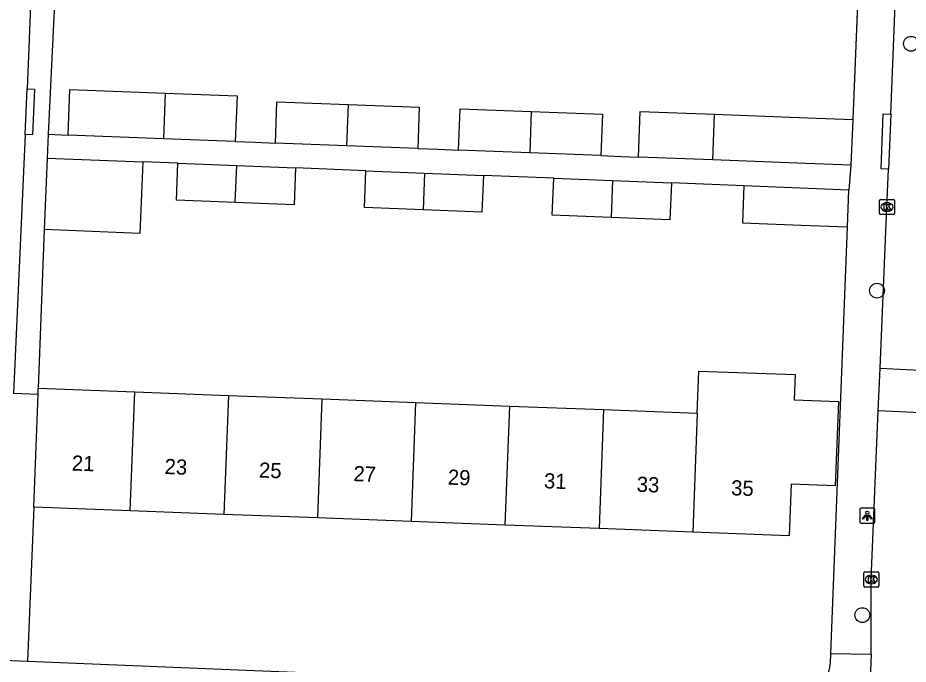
# Model space of a CAD drawing. Extents: x 161355 to 162026, y 386504 to 387459.
# Drawn here: x 161674.4 to 161733.1, y 386752.4 to 386795.1 of the extents above; entities that cross this region are included whole.
import ezdxf

# ---------------------------------------------------------------- set-up
doc = ezdxf.new("R2010")
doc.units = 0
for name, color, linetype in [('IMGEO_Boom', 7, 'Continuous'), ('IMGEO_Kolk', 7, 'Continuous'), ('IMGEO_Lichtpunt', 7, 'Continuous'), ('IMGEO_Muur', 7, 'Continuous'), ('IMGEO_Pand', 7, 'Continuous'), ('IMGEO_Pand_nummerreeks', 7, 'Continuous'), ('IMGEO_Rijbaan_lokaal_open', 7, 'Continuous'), ('IMGEO_Voetpad_open', 7, 'Continuous')]:
    doc.layers.add(name, color=color, linetype=linetype)

msp = doc.modelspace()

# ---------------------------------------------------------------- linework, layer by layer
at = {"layer": 'IMGEO_Boom'}
for centre in [(161733.331, 386793.347), (161731.083, 386777.069), (161730.116, 386755.674)]:
    msp.add_circle(centre, 0.489, dxfattribs=at)
at = {"layer": 'IMGEO_Kolk'}
for p, q in [((161731.248, 386782.155), (161731.248, 386783.007)), ((161731.323, 386783.081), (161732.175, 386783.081)), ((161731.736, 386782.861), (161731.761, 386782.861)), ((161732.249, 386783.007), (161732.249, 386782.155)), ((161731.759, 386782.301), (161731.734, 386782.301)), ((161732.175, 386782.081), (161731.323, 386782.081)), ((161730.213, 386757.599), (161730.213, 386758.451)), ((161730.288, 386758.525), (161731.14, 386758.525)), ((161730.701, 386758.305), (161730.726, 386758.305)), ((161731.214, 386758.451), (161731.214, 386757.599)), ((161730.724, 386757.745), (161730.699, 386757.745)), ((161731.14, 386757.525), (161730.288, 386757.525))]:
    msp.add_line(p, q, dxfattribs=at)
for points in [[(161731.248, 386782.155), (161731.248, 386783.007)], [(161731.323, 386783.081), (161732.175, 386783.081)], [(161732.249, 386783.007), (161732.249, 386782.155)], [(161731.569, 386782.781), (161731.692, 386782.781), (161731.692, 386782.63), (161731.822, 386782.781), (161731.986, 386782.781), (161731.84, 386782.63), (161731.993, 386782.381), (161731.841, 386782.381), (161731.756, 386782.545), (161731.692, 386782.478), (161731.692, 386782.381), (161731.569, 386782.381), (161731.569, 386782.781)], [(161732.175, 386782.081), (161731.323, 386782.081)], [(161730.213, 386757.599), (161730.213, 386758.451)], [(161730.288, 386758.525), (161731.14, 386758.525)], [(161730.534, 386758.225), (161730.657, 386758.225), (161730.657, 386758.074), (161730.787, 386758.225), (161730.951, 386758.225), (161730.805, 386758.074), (161730.958, 386757.825), (161730.806, 386757.825), (161730.721, 386757.989), (161730.657, 386757.922), (161730.657, 386757.825), (161730.534, 386757.825), (161730.534, 386758.225)], [(161731.214, 386758.451), (161731.214, 386757.599)], [(161731.14, 386757.525), (161730.288, 386757.525)]]:
    msp.add_lwpolyline(points, dxfattribs=at)
for centre, start, end in [((161731.325, 386783.005), 91.55205, 178.44795), ((161731.325, 386783.005), 91.55205, 178.44795), ((161732.173, 386783.005), 1.55205, 88.44795), ((161732.173, 386783.005), 1.55205, 88.44795), ((161731.325, 386782.157), 181.55205, 268.44795), ((161731.325, 386782.157), 181.55205, 268.44795), ((161732.173, 386782.157), 271.55205, 358.44795), ((161732.173, 386782.157), 271.55205, 358.44795), ((161730.29, 386758.449), 91.55205, 178.44795), ((161730.29, 386758.449), 91.55205, 178.44795), ((161731.138, 386758.449), 1.55205, 88.44795), ((161731.138, 386758.449), 1.55205, 88.44795), ((161730.29, 386757.601), 181.55205, 268.44795), ((161730.29, 386757.601), 181.55205, 268.44795), ((161731.138, 386757.601), 271.55205, 358.44795), ((161731.138, 386757.601), 271.55205, 358.44795)]:
    msp.add_arc(centre, 0.0765, start, end, dxfattribs=at)
for centre, major_axis, ratio, start_param, end_param in [((161731.735, 386782.581), (-0.387, 0.002), 0.722429, 4.712389, 7.853982), ((161731.76, 386782.581), (-0.39, 0.002), 0.717154, 1.570796, 4.712389), ((161730.7, 386758.025), (-0.387, 0.002), 0.722429, 4.712389, 7.853982), ((161730.725, 386758.025), (-0.39, 0.002), 0.717154, 1.570796, 4.712389)]:
    msp.add_ellipse(centre, major_axis=major_axis, ratio=ratio, start_param=start_param, end_param=end_param, dxfattribs=at)
at = {"layer": 'IMGEO_Lichtpunt'}
for p, q in [((161729.95, 386762.628), (161729.95, 386761.821)), ((161729.95, 386762.628), (161729.95, 386761.821)), ((161730.852, 386762.723), (161730.044, 386762.723)), ((161730.852, 386762.723), (161730.044, 386762.723)), ((161730.946, 386761.821), (161730.946, 386762.628)), ((161730.946, 386761.821), (161730.946, 386762.628)), ((161730.044, 386761.727), (161730.852, 386761.727)), ((161730.044, 386761.727), (161730.852, 386761.727))]:
    msp.add_line(p, q, dxfattribs=at)
for points in [[(161730.324, 386762.292), (161730.363, 386762.264), (161730.175, 386762.002), (161730.137, 386762.029), (161730.324, 386762.292)], [(161730.536, 386762.264), (161730.574, 386762.291), (161730.761, 386762.029), (161730.722, 386762.001), (161730.536, 386762.264)], [(161730.426, 386762.244), (161730.473, 386762.244), (161730.473, 386761.922), (161730.426, 386761.922), (161730.426, 386762.244)]]:
    msp.add_lwpolyline(points, dxfattribs=at)
msp.add_circle((161730.449, 386762.426), 0.0994, dxfattribs=at)
for centre, start, end in [((161730.044, 386762.628), 90, 180), ((161730.044, 386762.628), 90, 180), ((161730.852, 386762.628), 0, 90), ((161730.852, 386762.628), 0, 90), ((161730.044, 386761.821), 180, 270), ((161730.044, 386761.821), 180, 270), ((161730.852, 386761.821), 270, 0), ((161730.852, 386761.821), 270, 360)]:
    msp.add_arc(centre, 0.0946, start, end, dxfattribs=at)
at = {"layer": 'IMGEO_Muur'}
msp.add_lwpolyline([(161729.818, 386796.488), (161729.484, 386788.35)], dxfattribs=at)
at = {"layer": 'IMGEO_Pand'}
for points in [[(161677.746, 386787.327), (161677.861, 386790.336), (161684.15, 386790.094)], [(161684.15, 386790.094), (161684.038, 386787.085)], [(161684.15, 386790.094), (161688.891, 386789.912), (161688.775, 386786.902)], [(161691.416, 386786.8), (161691.517, 386789.521), (161696.213, 386789.341)], [(161696.213, 386789.341), (161696.113, 386786.62)], [(161696.213, 386789.341), (161700.91, 386789.16), (161700.81, 386786.439)], [(161703.49, 386786.336), (161703.592, 386789.057), (161708.288, 386788.877)], [(161708.288, 386788.877), (161708.187, 386786.155)], [(161708.288, 386788.877), (161712.985, 386788.696), (161712.884, 386785.974)], [(161715.353, 386785.879), (161715.469, 386788.889), (161720.373, 386788.7)], [(161720.262, 386785.69), (161720.373, 386788.7)], [(161720.373, 386788.7), (161726.512, 386788.464), (161729.484, 386788.35)], [(161729.484, 386788.35), (161729.361, 386785.34)], [(161684.038, 386787.085), (161677.746, 386787.327)], [(161688.775, 386786.902), (161684.038, 386787.085)], [(161696.113, 386786.62), (161691.416, 386786.8)], [(161700.81, 386786.439), (161696.113, 386786.62)], [(161676.369, 386785.812), (161676.176, 386781.091)], [(161676.369, 386785.812), (161682.677, 386785.56)], [(161708.187, 386786.155), (161703.49, 386786.336)], [(161712.884, 386785.974), (161708.187, 386786.155)], [(161720.262, 386785.69), (161715.353, 386785.879)], [(161682.677, 386785.56), (161682.593, 386783.459), (161682.478, 386780.834), (161676.176, 386781.091)], [(161688.77, 386782.885), (161684.893, 386783.04), (161684.99, 386785.468)], [(161684.99, 386785.468), (161688.867, 386785.313)], [(161688.77, 386782.885), (161688.867, 386785.313)], [(161688.867, 386785.313), (161692.744, 386785.158)], [(161729.361, 386785.34), (161726.397, 386785.454), (161720.262, 386785.69)], [(161692.744, 386785.158), (161692.647, 386782.73), (161688.77, 386782.885)], [(161701.161, 386782.39), (161697.285, 386782.545), (161697.382, 386784.973)], [(161697.382, 386784.973), (161701.258, 386784.818)], [(161701.258, 386784.818), (161701.161, 386782.39)], [(161705.135, 386784.663), (161705.038, 386782.235), (161701.161, 386782.39)], [(161701.258, 386784.818), (161705.135, 386784.663)], [(161713.553, 386781.895), (161709.676, 386782.05), (161709.773, 386784.478)], [(161709.773, 386784.478), (161713.65, 386784.323)], [(161713.65, 386784.323), (161713.553, 386781.895)], [(161717.527, 386784.168), (161717.43, 386781.74), (161713.553, 386781.895)], [(161713.65, 386784.323), (161717.527, 386784.168)], [(161722.308, 386783.977), (161722.211, 386781.549), (161726.088, 386781.394), (161729.137, 386781.272)], [(161729.236, 386783.7), (161722.308, 386783.977)], [(161729.137, 386781.272), (161729.236, 386783.7)], [(161719.237, 386768.996), (161719.341, 386771.768), (161725.698, 386771.529), (161725.636, 386769.867), (161728.538, 386769.758), (161728.329, 386764.19), (161725.426, 386764.299), (161725.299, 386760.91), (161718.942, 386761.149)], [(161675.769, 386770.211), (161675.785, 386770.63)], [(161675.785, 386770.63), (161682.142, 386770.391)], [(161675.49, 386762.782), (161675.769, 386770.211)], [(161681.847, 386762.543), (161682.142, 386770.391)], [(161682.142, 386770.391), (161688.324, 386770.158)], [(161688.324, 386770.158), (161688.029, 386762.311)], [(161688.324, 386770.158), (161694.507, 386769.926)], [(161694.212, 386762.078), (161694.507, 386769.926)], [(161694.507, 386769.926), (161700.69, 386769.693)], [(161700.395, 386761.846), (161700.69, 386769.693)], [(161700.69, 386769.693), (161706.872, 386769.461)], [(161706.577, 386761.614), (161706.872, 386769.461)], [(161706.872, 386769.461), (161713.055, 386769.229)], [(161713.055, 386769.229), (161712.76, 386761.381)], [(161713.055, 386769.229), (161719.237, 386768.996)], [(161719.237, 386768.996), (161718.942, 386761.149)], [(161681.847, 386762.543), (161675.49, 386762.782)], [(161688.029, 386762.311), (161681.847, 386762.543)], [(161694.212, 386762.078), (161688.029, 386762.311)], [(161700.395, 386761.846), (161694.212, 386762.078)], [(161706.577, 386761.614), (161700.395, 386761.846)], [(161712.76, 386761.381), (161706.577, 386761.614)], [(161718.942, 386761.149), (161712.76, 386761.381)]]:
    msp.add_lwpolyline(points, dxfattribs=at)
at = {"layer": 'IMGEO_Rijbaan_lokaal_open'}
for points in [[(161675.953, 386812.802), (161675.047, 386790.367)], [(161731.994, 386788.705), (161732.672, 386805.988)], [(161674.914, 386787.36), (161675.047, 386790.367)], [(161731.994, 386788.705), (161731.85, 386785.082)], [(161674.914, 386787.36), (161674.16, 386770.28)], [(161731.292, 386771.956), (161731.746, 386782.581), (161731.85, 386785.082)], [(161731.175, 386769.153), (161731.292, 386771.956)], [(161731.292, 386771.956), (161738.237, 386771.602)], [(161730.697, 386753.106), (161730.711, 386758.025), (161731.175, 386769.153)], [(161738.131, 386768.811), (161731.175, 386769.153)], [(161675.083, 386752.632), (161725.889, 386750.559), (161726.072, 386750.559), (161726.253, 386750.576), (161726.433, 386750.609), (161726.609, 386750.658), (161726.78, 386750.722), (161726.944, 386750.802), (161727.101, 386750.896), (161727.248, 386751.003), (161727.386, 386751.123), (161727.512, 386751.255), (161727.626, 386751.398), (161727.727, 386751.55), (161727.813, 386751.711), (161727.885, 386751.879), (161727.942, 386752.052), (161727.983, 386752.23), (161728.008, 386752.411), (161728.015, 386752.514), (161728.041, 386753.15)], [(161728.041, 386753.15), (161730.697, 386753.106)], [(161730.697, 386753.106), (161730.304, 386743.254)], [(161673.492, 386752.697), (161675.083, 386752.632)]]:
    msp.add_lwpolyline(points, dxfattribs=at)
at = {"layer": 'IMGEO_Voetpad_open'}
for points in [[(161677.659, 386812.832), (161676.442, 386787.387)], [(161730.279, 386807.729), (161730.226, 386806.432), (161730.021, 386801.439), (161729.484, 386788.35)], [(161675.047, 386790.367), (161675.546, 386790.345), (161675.413, 386787.338), (161674.914, 386787.36)], [(161731.85, 386785.082), (161731.351, 386785.101), (161731.495, 386788.724), (161731.994, 386788.705)], [(161676.442, 386787.387), (161676.369, 386785.812)], [(161676.442, 386787.387), (161677.746, 386787.327)], [(161688.775, 386786.902), (161690.075, 386786.852), (161691.416, 386786.8)], [(161700.81, 386786.439), (161702.15, 386786.387), (161703.49, 386786.336)], [(161712.884, 386785.974), (161714.224, 386785.923), (161715.353, 386785.879)], [(161684.99, 386785.468), (161682.677, 386785.56)], [(161729.361, 386785.34), (161729.236, 386783.7)], [(161697.382, 386784.973), (161692.744, 386785.158)], [(161709.773, 386784.478), (161705.135, 386784.663)], [(161722.308, 386783.977), (161717.527, 386784.168)], [(161676.176, 386781.091), (161675.785, 386770.63)], [(161728.041, 386753.15), (161729.137, 386781.272)], [(161675.769, 386770.211), (161674.16, 386770.28)], [(161675.49, 386762.782), (161675.083, 386752.632)]]:
    msp.add_lwpolyline(points, dxfattribs=at)

# ---------------------------------------------------------------- texts
at = {"layer": 'IMGEO_Pand_nummerreeks'}
for s, rotation, p in [('21', 357.84763, (161677.985, 386765.21)), ('23', 357.84763, (161684.098, 386764.981)), ('25', 357.84763, (161690.324, 386764.747)), ('27', 357.84763, (161696.55, 386764.513)), ('29', 357.84763, (161702.776, 386764.279)), ('31', 357.84763, (161709.116, 386764.04)), ('33', 357.84763, (161715.229, 386763.811)), ('35', 357.84568, (161721.454, 386763.577))]:
    msp.add_text(s, height=1, rotation=rotation, dxfattribs=at).set_placement(p)

doc.saveas('drawing.dxf')
